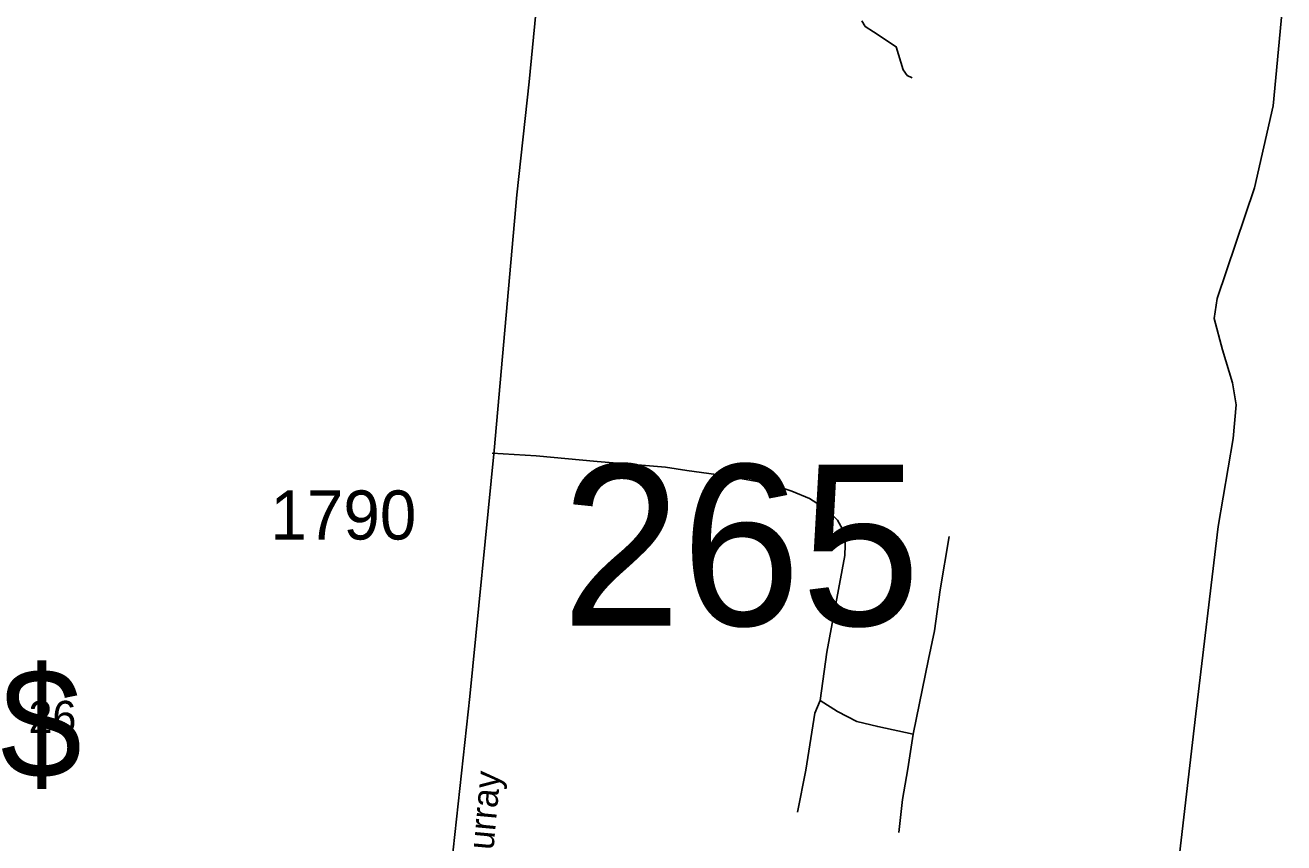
# Model space of a CAD drawing. Extents: x 884530 to 1028605, y 526725 to 653634.
# Drawn here: x 982273 to 985482, y 582877 to 584961 of the extents above; entities that cross this region are included whole.
import ezdxf

# ---------------------------------------------------------------- set-up
doc = ezdxf.new("R2010")
doc.units = 0
for name, color, linetype in [('Exist Road Non-System Type 51', 7, 'Continuous'), ('Exist Road Primary Interstate Shield CELL', 7, 'Continuous'), ('Exist Road Secondary Structure Standard Bridge Number Label', 7, 'Continuous'), ('Exist Road Secondary Type 51 Attributed', 7, 'Continuous'), ('Exist Road Secondary Type 51 Label', 7, 'Continuous'), ('Exist Road Secondary Type 51 Number Label', 7, 'Continuous')]:
    doc.layers.add(name, color=color, linetype=linetype)

msp = doc.modelspace()

# ---------------------------------------------------------------- linework, layer by layer
at = {"layer": 'Exist Road Non-System Type 51'}
for points in [[(984406.1, 584972.2), (984414.3, 584957.6), (984436.1, 584943.4), (984493.9, 584905.7), (984511.6, 584847.3), (984521.4, 584832.7), (984534.4, 584826.2)], [(983464, 583869.8), (983575.9, 583862.9), (983731.1, 583848.7), (983905.6, 583834.1), (983960.1, 583826.3), (984053.3, 583813.1), (984168.3, 583793.2), (984227.9, 583773.2), (984272.8, 583754.9), (984316.7, 583726.2), (984343.6, 583699.4), (984364.5, 583663.1), (984362.7, 583609.4), (984316.7, 583362.6), (984299.5, 583240.1)], [(984536.8, 583154.1), (984575.9, 583345.4), (984591.6, 583417), (984605.6, 583521.5), (984628.6, 583657.3)], [(984299.5, 583240.1), (984286.1, 583207.6), (984263.2, 583062.2), (984242.1, 582955)], [(984299.5, 583240.1), (984343.6, 583211.4), (984393.3, 583186.6), (984446.8, 583173.2), (984536.8, 583154.1)], [(984536.8, 583154.1), (984523.4, 583066), (984510, 582987.6), (984500.5, 582903.4)]]:
    msp.add_lwpolyline(points, dxfattribs=at)
at = {"layer": 'Exist Road Secondary Type 51 Attributed'}
for points in [[(985194.9, 582596.8), (985206.5, 582766.4), (985233.6, 583001.4), (985257.5, 583205.4), (985314.7, 583682.8), (985352.3, 583907.3), (985359.8, 583993.2), (985350.8, 584048.9), (985325.2, 584133.2), (985304.1, 584213.1), (985311.6, 584264.3), (985406.5, 584545.9), (985454.6, 584755.5), (985481.6, 585044.7), (985462.1, 585531.2), (985450, 585615.5), (985447, 585782.7), (985428.9, 586198.7), (985404.9, 586545.1), (985401.4, 586748.3)], [(984177.8, 580686.3), (984167.5, 580767), (984132.3, 580827.1), (984047.5, 580895.4), (983876.3, 580991.7), (983493.7, 581200.7), (983340.7, 581308.3), (983276.6, 581426.3), (983251.8, 581523.5), (983247.6, 581709.8), (983272.4, 582008.4), (983330.4, 582546.4), (983406.8, 583249.9), (983468.8, 583877), (983526.7, 584528.7), (983557.7, 584816.4), (983619.8, 585455.9)]]:
    msp.add_lwpolyline(points, dxfattribs=at)

# ---------------------------------------------------------------- texts
at = {"layer": 'Exist Road Primary Interstate Shield CELL'}
for s, height, p in [('$', 278.9, (982210.5, 583042.1)), ('26', 82.02, (982282, 583156.9))]:
    msp.add_text(s, height=height, dxfattribs=at).set_placement(p)
at = {"layer": 'Exist Road Secondary Structure Standard Bridge Number Label'}
msp.add_text('265', height=410.1, dxfattribs=at).set_placement((983640.6, 583430.8))
at = {"layer": 'Exist Road Secondary Type 51 Label'}
msp.add_text('McMurray', height=65.62, rotation=84.7937, dxfattribs=at).set_placement((983449.7, 582668.3))
at = {"layer": 'Exist Road Secondary Type 51 Number Label'}
msp.add_text('1790', height=125, dxfattribs=at).set_placement((982898.7, 583650))

doc.saveas('drawing.dxf')
